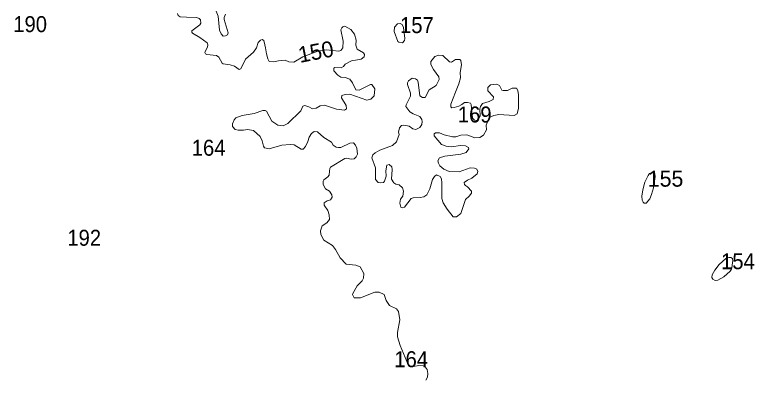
# Model space of a CAD drawing. Extents: x 499.9 to 555.3, y 9281.5 to 9336.8.
# Drawn here: x 524.16 to 531.59, y 9318.05 to 9321.69 of the extents above; entities that cross this region are included whole.
import ezdxf
from ezdxf.enums import TextEntityAlignment as Align

# ---------------------------------------------------------------- set-up
doc = ezdxf.new("R2010")
doc.units = 0
doc.header["$LTSCALE"] = 0.064
doc.layers.add('2', color=7, linetype='Continuous', lineweight=13)
doc.layers.add('21', color=7, linetype='Continuous')
doc.layers.add('61', color=7, linetype='Continuous')

msp = doc.modelspace()

# ---------------------------------------------------------------- linework, layer by layer
at = {"layer": '2'}
for points in [[(526.6887, 9321.2999), (526.6783, 9321.3623), (526.6709, 9321.3903), (526.6618, 9321.4329), (526.6445, 9321.4429), (526.6288, 9321.4365), (526.6045, 9321.4137), (526.5889, 9321.3617), (526.5592, 9321.3179), (526.4772, 9321.2482), (526.4304, 9321.1501), (526.4148, 9321.1444), (526.3678, 9321.1765), (526.3237, 9321.1903), (526.254, 9321.2003), (526.2424, 9321.2085), (526.2095, 9321.2677), (526.1867, 9321.2841), (526.0881, 9321.2924), (526.077, 9321.3006), (526.071, 9321.3147), (526.0739, 9321.3255), (526.0978, 9321.3671), (526.0991, 9321.3909), (526.0915, 9321.4109), (526.0182, 9321.4657), (525.9457, 9321.5084), (525.9391, 9321.5194), (525.9391, 9321.5327), (526.0179, 9321.5928), (526.0296, 9321.6095), (526.0257, 9321.6422), (526.0117, 9321.6554), (525.9894, 9321.6645), (525.8845, 9321.668), (525.8216, 9321.6708), (525.8023, 9321.6855), (525.795, 9321.706)], [(526.1829, 9321.7297), (526.2043, 9321.6798), (526.2156, 9321.5367), (526.2347, 9321.5008), (526.2544, 9321.4788), (526.2778, 9321.4796), (526.2979, 9321.4915), (526.304, 9321.5106), (526.2633, 9321.6463), (526.2638, 9321.6655), (526.2756, 9321.6983)], [(527.202, 9320.5192), (527.1686, 9320.5204), (527.142, 9320.5012), (527.1182, 9320.4645), (527.1051, 9320.4201), (527.0806, 9320.3709), (527.0579, 9320.3454), (527.036, 9320.3459), (526.9667, 9320.3866), (526.9253, 9320.393), (526.8434, 9320.3852), (526.7161, 9320.3472), (526.6688, 9320.3572), (526.6584, 9320.3749), (526.6454, 9320.4289), (526.6239, 9320.4716), (526.5593, 9320.5329), (526.4996, 9320.5424), (526.4574, 9320.5364), (526.4046, 9320.5347), (526.375, 9320.5409), (526.3462, 9320.5705), (526.3474, 9320.5984), (526.3649, 9320.6374), (526.3824, 9320.6579), (526.444, 9320.6824), (526.5634, 9320.7021), (526.6516, 9320.7319), (526.6761, 9320.7332), (526.6895, 9320.7255), (526.7425, 9320.6256), (526.8041, 9320.5839), (526.8577, 9320.5779), (526.9044, 9320.6011), (527.0343, 9320.7299), (527.0533, 9320.7762), (527.0733, 9320.7829), (527.1131, 9320.7684), (527.149, 9320.7483), (527.1879, 9320.7561), (527.2271, 9320.7809), (527.2699, 9320.7844), (527.3926, 9320.7451), (527.472, 9320.7371), (527.4914, 9320.7498), (527.4887, 9320.7822), (527.4419, 9320.8596), (527.4452, 9320.8833), (527.4793, 9320.8943), (527.5246, 9320.8973), (527.6956, 9320.8373), (527.7363, 9320.8465), (527.7686, 9320.8787), (527.7777, 9320.9483), (527.7471, 9320.994), (527.7321, 9320.9939), (527.62, 9320.9362), (527.586, 9320.9404), (527.5539, 9321.0105), (527.5242, 9321.048), (527.4792, 9321.063), (527.4365, 9321.0672), (527.4066, 9321.0876), (527.3648, 9321.1291), (527.3662, 9321.1557), (527.3755, 9321.1642), (527.44, 9321.1604), (527.4636, 9321.1721), (527.4784, 9321.1972), (527.5485, 9321.2345), (527.5841, 9321.2382), (527.6393, 9321.2486), (527.6682, 9321.2696), (527.6722, 9321.295), (527.6618, 9321.3111), (527.599, 9321.3465), (527.5847, 9321.3871), (527.5901, 9321.4391), (527.5717, 9321.4992), (527.5359, 9321.5437), (527.4758, 9321.5764), (527.4551, 9321.5709), (527.4438, 9321.5624), (527.4368, 9321.5399), (527.4599, 9321.4268), (527.455, 9321.3603), (527.4343, 9321.333), (527.4152, 9321.327), (527.3503, 9321.3347), (527.2914, 9321.3397), (527.2055, 9321.3262), (527.052, 9321.2692), (526.9635, 9321.2163), (526.9127, 9321.2209), (526.8772, 9321.2382)], [(526.8772, 9321.2382), (526.8108, 9321.2318), (526.7598, 9321.2192), (526.7156, 9321.2227), (526.7013, 9321.2503), (526.6887, 9321.2999)], [(528.6504, 9320.7913), (528.6194, 9320.7752), (528.5743, 9320.7632), (528.549, 9320.7597), (528.5393, 9320.7682), (528.5393, 9320.7961), (528.5853, 9320.915), (528.62, 9320.9987), (528.6359, 9321.0584), (528.6332, 9321.1133), (528.6456, 9321.1912), (528.6405, 9321.2334), (528.6318, 9321.2439), (528.5875, 9321.2429), (528.5476, 9321.218), (528.5249, 9321.219), (528.4593, 9321.2854), (528.4183, 9321.2875), (528.3801, 9321.2731), (528.3388, 9321.2231), (528.3394, 9321.1952), (528.3653, 9321.144), (528.4208, 9321.0716), (528.4242, 9321.0426), (528.3926, 9320.9838), (528.3214, 9320.9403), (528.2808, 9320.8629), (528.2545, 9320.8613), (528.2273, 9320.8793), (528.2114, 9321.0178), (528.2044, 9321.0377), (528.1858, 9321.0486), (528.1516, 9321.0563), (528.115, 9321.0314), (528.1034, 9321.0106), (528.1032, 9320.9938), (528.1345, 9320.9047), (528.1349, 9320.877), (528.0909, 9320.79), (528.0876, 9320.7719), (528.1297, 9320.7206), (528.163, 9320.6991), (528.2282, 9320.6719), (528.2486, 9320.6431), (528.2526, 9320.6213), (528.2481, 9320.5907), (528.227, 9320.5621), (528.1874, 9320.5413), (528.1597, 9320.5472), (528.1218, 9320.5753), (528.0682, 9320.587), (528.0456, 9320.5819), (528.0235, 9320.5577), (528.0142, 9320.5157), (528.0201, 9320.4917), (527.9927, 9320.4196), (527.9528, 9320.3801), (527.827, 9320.3343), (527.7785, 9320.3087), (527.756, 9320.2887), (527.7471, 9320.2586), (527.7847, 9320.1559), (527.7849, 9320.042), (527.8111, 9320.011), (527.8364, 9320.0066), (527.8631, 9320.012), (527.8739, 9320.0255), (527.8895, 9320.0756), (527.8883, 9320.1264), (527.8971, 9320.1845), (527.9215, 9320.1905), (527.9465, 9320.1659), (527.9502, 9320.1392), (527.9434, 9320.043), (527.968, 9320.0081), (527.988, 9319.9921), (528.0202, 9319.9869), (528.0547, 9319.9557), (528.063, 9319.925), (528.0584, 9319.8749), (528.0346, 9319.8432), (528.0277, 9319.8023), (528.0369, 9319.7629), (528.0573, 9319.7562), (528.0754, 9319.764), (528.14, 9319.8499), (528.1617, 9319.8579), (528.2304, 9319.8607), (528.2679, 9319.868), (528.2996, 9319.8882), (528.3275, 9319.9459), (528.3566, 9320.0419), (528.3763, 9320.0718), (528.3961, 9320.0861), (528.4335, 9320.072)], [(528.5031, 9319.7415), (528.5632, 9319.6672), (528.5971, 9319.6648), (528.641, 9319.7009), (528.6864, 9319.8397), (528.7245, 9319.8721), (528.7483, 9319.9019), (528.7483, 9319.9252), (528.7066, 9319.9669), (528.688, 9319.9806), (528.6768, 9319.9912), (528.6741, 9320.009), (528.7059, 9320.0343), (528.7507, 9320.0542), (528.8034, 9320.0959), (528.8119, 9320.1217), (528.8009, 9320.1427), (528.7763, 9320.1542), (528.7352, 9320.1589), (528.6251, 9320.1179), (528.522, 9320.1224), (528.4693, 9320.1449), (528.4308, 9320.1769), (528.4149, 9320.2027), (528.409, 9320.2268), (528.4266, 9320.2575), (528.4788, 9320.2736), (528.6418, 9320.293), (528.695, 9320.3106), (528.7218, 9320.349), (528.7182, 9320.363), (528.688, 9320.3787), (528.6363, 9320.3818), (528.5449, 9320.3693), (528.4939, 9320.3758), (528.4446, 9320.3913), (528.3723, 9320.4794), (528.3734, 9320.4994), (528.3852, 9320.5084), (528.4249, 9320.51), (528.4739, 9320.4877), (528.5575, 9320.4679), (528.5901, 9320.4696), (528.6398, 9320.4855), (528.7017, 9320.4901), (528.7812, 9320.457), (528.8295, 9320.4603), (528.8664, 9320.4865), (528.8963, 9320.5377), (528.896, 9320.5862), (528.9237, 9320.6606), (528.973, 9320.6824), (529.0206, 9320.6922), (529.1774, 9320.6814), (529.2075, 9320.7006), (529.2204, 9320.7546), (529.2203, 9320.888), (529.2138, 9320.9325), (529.1984, 9320.9572), (529.1568, 9320.9562), (529.109, 9320.9345), (529.064, 9320.9314), (529.0525, 9320.9373), (529.0276, 9320.9833), (528.9989, 9320.9977), (528.937, 9320.9903), (528.912, 9320.9624), (528.9122, 9320.9307), (528.9679, 9320.8685), (528.9656, 9320.8443), (528.9236, 9320.8225), (528.8574, 9320.8011), (528.8386, 9320.7734), (528.8309, 9320.7463), (528.835, 9320.678), (528.8116, 9320.6377), (528.797, 9320.6321), (528.7787, 9320.6351), (528.7559, 9320.6544), (528.7444, 9320.7924), (528.7366, 9320.8075), (528.7078, 9320.8143), (528.6763, 9320.8119), (528.6504, 9320.7913)], [(527.4117, 9320.3601), (527.3883, 9320.3646), (527.3595, 9320.386), (527.3422, 9320.4137), (527.2634, 9320.4612), (527.202, 9320.5192)], [(528.2886, 9318.03), (528.3043, 9318.0584), (528.308, 9318.0944), (528.302, 9318.1344), (528.2833, 9318.1632), (528.2618, 9318.1728), (528.2177, 9318.1739), (528.149, 9318.1621), (528.1254, 9318.1653), (528.1139, 9318.175), (528.0297, 9318.3773), (528.0052, 9318.4624), (528.003, 9318.5078), (528.0282, 9318.632), (528.0127, 9318.7169), (527.9957, 9318.7443), (527.9246, 9318.7782), (527.89, 9318.8286), (527.8693, 9318.8883), (527.8198, 9318.9096), (527.7762, 9318.9108), (527.6314, 9318.854), (527.5687, 9318.8539), (527.5533, 9318.8864), (527.5542, 9318.8987), (527.5976, 9318.975), (527.6495, 9319.0259), (527.662, 9319.0515), (527.6675, 9319.0978), (527.6302, 9319.1634), (527.5874, 9319.18), (527.4895, 9319.1919), (527.4279, 9319.2558), (527.3809, 9319.3371), (527.3499, 9319.3777), (527.2636, 9319.433), (527.233, 9319.4878), (527.2295, 9319.5257), (527.2486, 9319.575), (527.2956, 9319.6066), (527.3214, 9319.6411), (527.3194, 9319.6866), (527.304, 9319.7294), (527.2665, 9319.7847), (527.2662, 9319.8065), (527.2969, 9319.8251), (527.3319, 9319.8359), (527.3484, 9319.8622), (527.3455, 9319.8862), (527.3202, 9319.9244), (527.2816, 9319.9481), (527.2569, 9319.9916), (527.258, 9320.0226), (527.2655, 9320.0381), (527.306, 9320.0672), (527.3165, 9320.0829), (527.3201, 9320.1242), (527.3252, 9320.1498), (527.3326, 9320.1647), (527.477, 9320.2526), (527.493, 9320.2556), (527.5392, 9320.2451), (527.5699, 9320.2487), (527.5889, 9320.2669), (527.6023, 9320.293), (527.5964, 9320.3538), (527.5828, 9320.3838), (527.5612, 9320.4071), (527.5271, 9320.4056), (527.4362, 9320.3598), (527.4117, 9320.3601)], [(528.4335, 9320.072), (528.446, 9320.0461), (528.4502, 9320.0076), (528.4502, 9319.8504), (528.4625, 9319.8071), (528.5031, 9319.7415)]]:
    msp.add_lwpolyline(points, dxfattribs=at)
for points in [[(528.0059, 9321.4257), (527.97, 9321.5251), (527.9727, 9321.5675), (528.0058, 9321.6021), (528.0294, 9321.6033), (528.0506, 9321.5936), (528.063, 9321.5636), (528.0795, 9321.4551), (528.0746, 9321.433), (528.0552, 9321.4108), (528.0173, 9321.4166)], [(530.5563, 9319.8913), (530.5763, 9319.9573), (530.5906, 9320.0699), (530.5889, 9320.0969), (530.5731, 9320.1074), (530.5532, 9320.1084), (530.5354, 9320.0998), (530.5224, 9320.0803), (530.4891, 9320.0129), (530.4681, 9319.9367), (530.4587, 9319.8722), (530.4615, 9319.8319), (530.4698, 9319.8129), (530.4827, 9319.8029), (530.502, 9319.804), (530.5384, 9319.8483)], [(531.1637, 9319.0835), (531.1892, 9319.1327), (531.2333, 9319.1869), (531.3026, 9319.2494), (531.3316, 9319.259), (531.3528, 9319.2582), (531.3672, 9319.2471), (531.3715, 9319.2209), (531.3698, 9319.2115), (531.3639, 9319.1751), (531.3579, 9319.1428), (531.3452, 9319.1208), (531.2816, 9319.0648), (531.2197, 9319.0309), (531.1951, 9319.0276), (531.1693, 9319.0427), (531.1623, 9319.0563)]]:
    msp.add_lwpolyline(points, close=True, dxfattribs=at)

# ---------------------------------------------------------------- texts
at = {"layer": '21', "width": 0.95}
for s, p in [('190', (524.1456, 9321.5184)), ('157', (528.0295, 9321.5087)), ('169', (528.6098, 9320.6122)), ('164', (525.9378, 9320.279)), ('192', (524.6885, 9319.3763)), ('154', (531.2531, 9319.1412)), ('164', (527.972, 9318.1586))]:
    msp.add_text(s, height=0.16, dxfattribs=at).set_placement(p)
at = {"layer": '21'}
msp.add_text('155', height=0.16, dxfattribs=at).set_placement((530.5176, 9319.9687))
at = {"layer": '61'}
msp.add_text('150', height=0.16, rotation=11.113, dxfattribs=at).set_placement((527.1997, 9321.2436), align=Align.CENTER)

doc.saveas('drawing.dxf')
